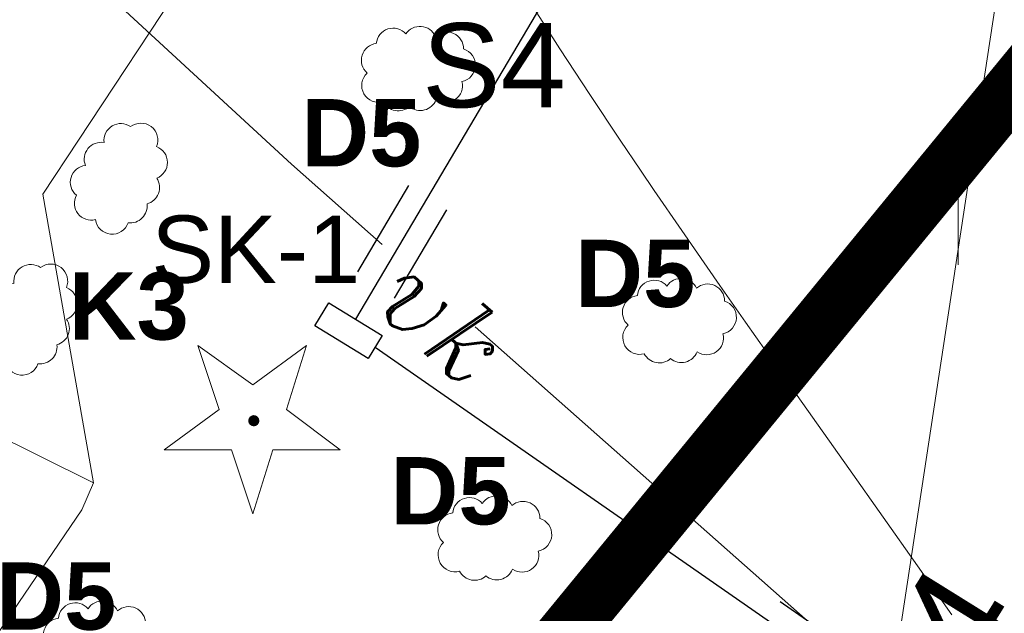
# Model space of a CAD drawing. Extents: x 4615668 to 9294084, y 5325188 to 10688993.
# Tile 622 of 656: x 4651593.16 to 4651601.94, y 5338706.98 to 5338712.27. Entities that reach past the tile are written whole.
import ezdxf

# ---------------------------------------------------------------- set-up
doc = ezdxf.new("R2010")
doc.units = 0
doc.header["$MEASUREMENT"] = 0
doc.linetypes.add('DASHDOT', pattern=[25.4, 12.7, -6.35, 0, -6.35])
doc.linetypes.add('DASHED', pattern=[19.05, 12.7, -6.35])
for name, color, linetype in [('DIM', 7, 'Continuous'), ('OPIS', 7, 'Continuous'), ('proj_tt_ww', 5, 'Continuous'), ('projekt', 202, 'Continuous')]:
    doc.layers.add(name, color=color, linetype=linetype)
for name, color, linetype, lineweight in [('eNN', 7, 'Continuous', 13), ('t', 7, 'Continuous', 13), ('t_opisy', 7, 'Continuous', 13), ('w', 7, 'Continuous', 13), ('warst_ciagla', 7, 'Continuous', 0), ('Wymiar', 7, 'Continuous', 9), ('zielen', 7, 'Continuous', 13)]:
    doc.layers.add(name, color=color, linetype=linetype, lineweight=lineweight)
doc.styles.get("Standard").update_dxf_attribs({"font": 'txt.shx'})
doc.styles.add('STYLE2', font='arial.ttf')
doc.styles.add('tomek14', font='ISOCP.shx', dxfattribs={"height": 14})
doc.styles.add('txt', font='TXT', dxfattribs={"height": 0.2})
doc.dimstyles.new('1-500', dxfattribs={"dimtxt": 1, "dimasz": 0.5, "dimexe": 0.18, "dimexo": 0.0625, "dimgap": 0.3, "dimtad": 1, "dimzin": 0, "dimdsep": 46, "dimtxsty": 'STYLE2', "dimblk": 'DOT', "dimcen": 0.09, "dimadec": 0, "dimazin": 0, "dimtfac": 1, "dimtmove": 0, "dimatfit": 0, "dimldrblk": 'DOT', "dimfxl": 0, "dimtolj": 1, "dimtzin": 0, "dimarcsym": 0})

# ---------------------------------------------------------------- blocks, each defined once
blk = doc.blocks.new('G$CA76AC6B6')
at = {"layer": 'OPIS', "color": 242, "linetype": 'ByBlock', "insert": (13.636, 0.7756), "char_height": 0.75, "width": 36.845884, "attachment_point": 1}
blk.add_mtext('{\\fArial|b0|i0|c238|p34;S4}', dxfattribs=at)
blk = doc.blocks.new('G$CE3CC9D66')
at = {"layer": 'Wymiar', "lineweight": 0, "ltscale": 40}
blk.add_blockref('G$CA76AC6B6', (0, 0), dxfattribs=at)
blk = doc.blocks.new('921_5')
at = {"layer": 'zielen', "linetype": 'Continuous', "lineweight": 13}
h = blk.add_hatch(color=96, dxfattribs=at)
edge = h.paths.add_edge_path()
edge.add_arc((-0.0005, 0), 0.05, 0, 360)
at = {"layer": 'zielen', "color": 96, "linetype": 'Continuous', "lineweight": 13, "flags": 128}
blk.add_lwpolyline([(-0.01, -0.83), (0.17, -0.26), (0.77, -0.26), (0.29, 0.1), (0.47, 0.67), (-0.01, 0.32), (-0.5, 0.67), (-0.31, 0.1), (-0.8, -0.26), (-0.2, -0.26)], close=True, dxfattribs=at)
blk = doc.blocks.new('940_5')
at = {"layer": 'zielen', "color": 7, "linetype": 'Continuous', "lineweight": 13}
for p, q in [((-2.71, 0.51), (-2.71, 1.26)), ((-2.21, 0.51), (-2.21, 1.26)), ((2.29, 0.51), (2.29, 1.26)), ((2.79, 0.51), (2.79, 1.26)), ((-0.21, -1.99), (-0.21, -1.24)), ((0.29, -1.99), (0.29, -1.24))]:
    blk.add_line(p, q, dxfattribs=at)
blk = doc.blocks.new('G$C3390F2A0')
at = {"layer": 'eNN', "color": 1, "linetype": 'Continuous', "lineweight": 13, "flags": 128}
for points in [[(108.8379, 115.3432), (108.3869, 117.9156), (110.2941, 120.8063)], [(99.8938, 119.7879), (108.8379, 115.3432), (108.7361, 115.104), (105.0354, 109.6668)]]:
    blk.add_lwpolyline(points, dxfattribs=at)
at = {"layer": 't', "color": 30, "linetype": 'Continuous', "lineweight": 13, "flags": 128}
for points in [[(101.6357, 126.4489), (110.6036, 118.1842), (111.4124, 117.4691)], [(112.2421, 116.735), (119.1102, 110.661), (128.7413, 103.1665)]]:
    blk.add_lwpolyline(points, dxfattribs=at)
at = {"layer": 'w', "color": 160, "linetype": 'Continuous', "lineweight": 13, "flags": 128}
blk.add_lwpolyline([(125.6542, 104.5398), (115.7177, 111.9831), (117.0745, 120.8826), (116.2407, 127.7127), (114.5847, 129.4588), (112.415, 130.81)], dxfattribs=at)
at = {"layer": 'warst_ciagla', "color": 21, "linetype": 'Continuous', "lineweight": 0, "flags": 128}
blk.add_lwpolyline([(109.0132, 126.1653), (111.4555, 121.7692), (111.5446, 121.6096), (111.7252, 121.2919), (111.9087, 120.9758), (112.0326, 120.7659), (112.1158, 120.6264), (112.2839, 120.3483), (112.4754, 120.0369), (112.6045, 119.83), (112.691, 119.6925), (112.8656, 119.4183), (112.9976, 119.2133), (113.2643, 118.8051), (113.5343, 118.3991), (113.7161, 118.1296), (113.838, 117.9504), (114.0833, 117.5932), (114.4244, 117.1019), (114.6529, 116.7751), (115.1117, 116.123), (115.5718, 115.4718), (116.185, 114.6035), (116.4906, 114.1686)], dxfattribs=at)
at = {"layer": 'zielen', "color": 7, "linetype": 'Continuous', "lineweight": 13}
blk.add_blockref('940_5', (116.2585, 119.2775), dxfattribs=at)
at = {"layer": 'zielen', "color": 96, "linetype": 'Continuous', "lineweight": 13}
blk.add_blockref('921_5', (110.2688, 115.898), dxfattribs=at)
at = {"layer": 't_opisy', "color": 30, "linetype": 'Continuous', "lineweight": 13, "insert": (111.3094, 116.9168), "char_height": 0.68, "attachment_point": 7, "rotation": 318.51059, "line_spacing_factor": 0.722892, "style": 'txt'}
blk.add_mtext('\\FITALIC_1250.shx;vk', dxfattribs=at)
blk = doc.blocks.new('G$C01146726')
at = {"layer": 'zielen', "color": 3}
for centre, start, end in [((0.2834, 0.5864), 40.87441, 174.72189), ((0.5232, 0.6021), 24.72682, 146.62253), ((0.7605, 0.5527), 359.54057, 131.75523), ((0.1507, 0.4505), 96.64572, 228.84542), ((0.8659, 0.4077), 281.75559, 72.5372), ((0.154, 0.2265), 132.8485, 285.70309), ((0.7505, 0.2232), 236.09832, 14.18096), ((0.5265, 0.154), 229.93886, 338.21999), ((0.3287, 0.1507), 207.36767, 311.98286)]:
    blk.add_arc(centre, 0.1507, start, end, dxfattribs=at)
blk = doc.blocks.new('_Dot')
at = {"color": 0, "linetype": 'ByBlock', "lineweight": -2}
blk.add_line((-0.5, 0), (-1, 0), dxfattribs=at)
at = {"color": 0, "linetype": 'ByBlock', "const_width": 0.5}
blk.add_lwpolyline([(-0.25, 0, 1), (0.25, 0, 1)], format="xyb", close=True, dxfattribs=at)
blk = doc.blocks.new('*D3840')
at = {"layer": 'Defpoints', "color": 0, "lineweight": 0, "ltscale": 40}
for p in [(4651598.4545, 5338716.8155), (4651609.283, 5338711.2688), (4651608.0871, 5338709.6591)]:
    blk.add_point(p, dxfattribs=at)
at = {"layer": 'DIM', "color": 0, "lineweight": -2, "ltscale": 40}
for p, q in [((4651598.4918, 5338716.8656), (4651599.7577, 5338718.5696)), ((4651600.0517, 5338718.1269), (4651608.8816, 5338711.5669)), ((4651608.1244, 5338709.7093), (4651609.3903, 5338711.4133))]:
    blk.add_line(p, q, dxfattribs=at)
at = {"layer": 'DIM', "color": 0, "linetype": 'ByBlock', "lineweight": -2, "ltscale": 40, "xscale": 0.5, "yscale": 0.5, "zscale": 0.5}
for p, rotation in [((4651599.6504, 5338718.4251), 143.3902006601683), ((4651609.283, 5338711.2688), 323.3902006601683)]:
    blk.add_blockref('_Dot', p, dxfattribs=dict(at, rotation=rotation))
at = {"layer": 'DIM', "color": 0, "lineweight": 0, "ltscale": 40, "insert": (4651604.9501, 5338715.4976), "char_height": 1, "attachment_point": 5, "rotation": 323.3902, "style": 'STYLE2'}
blk.add_mtext('\\A1;12.00 ', dxfattribs=at)
blk = doc.blocks.new('*D3844')
at = {"layer": 'Defpoints', "color": 0, "lineweight": 0, "ltscale": 40}
for p in [(4651599.7388, 5338716.0165), (4651605.8132, 5338712.2369), (4651591.1066, 5338702.1431)]:
    blk.add_point(p, dxfattribs=at)
at = {"layer": 'DIM', "color": 0, "lineweight": -2, "ltscale": 40}
for p, q in [((4651599.7918, 5338715.9834), (4651605.966, 5338712.1418)), ((4651597.4452, 5338698.788), (4651605.5491, 5338711.8123)), ((4651591.1597, 5338702.1101), (4651597.3339, 5338698.2684))]:
    blk.add_line(p, q, dxfattribs=at)
at = {"layer": 'DIM', "color": 0, "linetype": 'ByBlock', "lineweight": -2, "ltscale": 40, "xscale": 0.5, "yscale": 0.5, "zscale": 0.5}
for p, rotation in [((4651605.8132, 5338712.2369), 58.10960225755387), ((4651597.181, 5338698.3635), 238.1096022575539)]:
    blk.add_blockref('_Dot', p, dxfattribs=dict(at, rotation=rotation))
at = {"layer": 'DIM', "color": 0, "lineweight": 0, "ltscale": 40, "insert": (4651600.8086, 5338705.7286), "char_height": 1, "attachment_point": 5, "rotation": 58.1096, "style": 'STYLE2'}
blk.add_mtext('\\A1;16.34 ', dxfattribs=at)
blk = doc.blocks.new('G$C13A48E77')
at = {"layer": 'proj_tt_ww', "color": 40, "lineweight": 30, "ltscale": 40}
for p, q in [((9.2211, 26.4276), (1.8204, 13.9204)), ((2.2933, 15.1123), (1.8385, 14.3436)), ((2.6306, 14.8968), (2.1641, 14.1085)), ((1.6499, 14.025), (1.6483, 14.0222)), ((1.9909, 13.8158), (1.9926, 13.8185)), ((1.9947, 13.6727), (21.1058, 0.3931)), ((5.6068, 11.4063), (10.1121, 8.2758))]:
    blk.add_line(p, q, dxfattribs=at)
blk.add_lwpolyline([(1.5834, 14.0658), (2.0575, 13.775), (1.932, 13.5704), (1.4579, 13.8613)], close=True, dxfattribs=at)
at = {"layer": 'proj_tt_ww', "color": 40, "linetype": 'ByBlock', "insert": (0, 14.8447), "char_height": 0.6, "width": 2.56185, "attachment_point": 1}
blk.add_mtext('{\\fArial|b0|i0|c238|p34;SK-1}', dxfattribs=at)

msp = doc.modelspace()

# ---------------------------------------------------------------- linework, layer by layer
at = {"layer": 'projekt', "linetype": 'DASHDOT', "lineweight": 0, "ltscale": 0.1, "const_width": 0.5}
msp.add_lwpolyline([(4651571.9407, 5338714.8336), (4651579.7588, 5338709.3044), (4651594.4935, 5338702.4998), (4651621.2695, 5338735.1157), (4651596.4155, 5338754.429), (4651588.2355, 5338749.3498), (4651578.6559, 5338742.6649), (4651569.5918, 5338716.4184)], dxfattribs=at)

# ---------------------------------------------------------------- block references
at = {"color": 1, "lineweight": 0, "ltscale": 40}
for p in [(4651596.2039, 5338711.4552), (4651598.5312, 5338709.209), (4651596.8849, 5338707.2719), (4651593.3695, 5338706.3338)]:
    msp.add_blockref('G$C01146726', p, dxfattribs=at)
at = {"color": 1, "lineweight": 0, "ltscale": 40, "rotation": 55.23710320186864}
for p in [(4651594.0801, 5338710.2514), (4651593.2767, 5338708.9955)]:
    msp.add_blockref('G$C01146726', p, dxfattribs=at)
at = {"layer": 'proj_tt_ww', "lineweight": 0, "ltscale": 40}
msp.add_blockref('G$C13A48E77', (4651594.3315, 5338695.6775), dxfattribs=at)
at = {"layer": 'Wymiar', "color": 242, "linetype": 'DASHED', "lineweight": 30, "ltscale": 0.01}
msp.add_blockref('G$C3390F2A0', (4651484.9767, 5338592.7959), dxfattribs=at)
at = {"layer": 'Wymiar', "lineweight": 0, "ltscale": 40}
msp.add_blockref('G$CE3CC9D66', (4651583.1099, 5338711.4615), dxfattribs=at)

# ---------------------------------------------------------------- texts
at = {"color": 0, "ltscale": 2.5, "char_height": 0.6, "width": 3.869483, "attachment_point": 1, "style": 'tomek14'}
for s, insert in [('{\\fArial|b1|i0|c238|p34;\\C94;D5}', (4651595.6682, 5338711.5602)), ('{\\fArial|b1|i0|c238|p34;\\C94;D5}', (4651598.1102, 5338710.3065)), ('{\\fArial|b1|i0|c238|p34;\\C94;K3}', (4651593.5943, 5338710.0173)), ('{\\fArial|b1|i0|c238|p34;\\C94;D5}', (4651596.4639, 5338708.3694)), ('{\\fArial|b1|i0|c238|p34;\\C94;D5}', (4651592.9485, 5338707.4313))]:
    msp.add_mtext(s, dxfattribs=dict(at, insert=insert))

# ---------------------------------------------------------------- dimensions: what is measured, and where the dimension line sits
at = {"layer": 'DIM', "lineweight": 0, "ltscale": 40}
for p1, p2, distance, picture, middle in [((4651598.4545, 5338716.8155), (4651608.0871, 5338709.6591), 2.0053, '*D3840', (4651604.9501, 5338715.4976)), ((4651591.1066, 5338702.1431), (4651599.7388, 5338716.0165), -7.1543, '*D3844', (4651600.8086, 5338705.7286))]:
    dim = msp.add_aligned_dim(p1=p1, p2=p2, distance=distance, dimstyle='1-500', override={"dimpost": ' ', "dimtxsty": 'STYLE2', "dimldrblk": 'Dot'}, dxfattribs=at)
    dim.commit()
    dim.dimension.update_dxf_attribs({"geometry": picture, "text_midpoint": middle})

doc.saveas('drawing.dxf')
